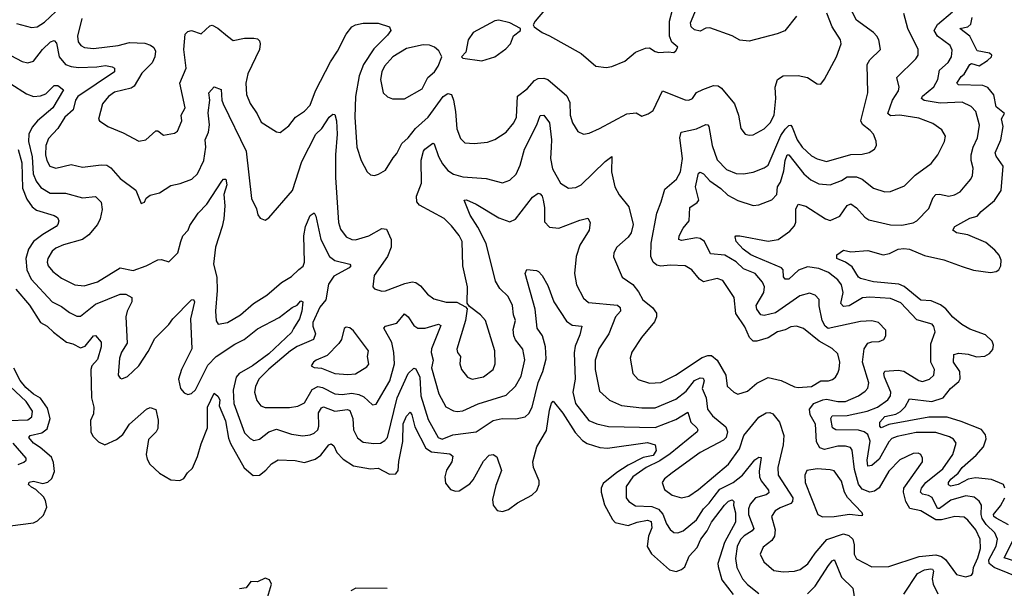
# Model space of a CAD drawing. Extents: x 1954683 to 2060285, y 904798 to 1016299.
# Tile 262 of 472: x 1975872 to 1981099, y 1006274 to 1009292. Entities that reach past the tile are written whole.
import ezdxf

# ---------------------------------------------------------------- set-up
doc = ezdxf.new("R2010")
doc.units = 0

msp = doc.modelspace()

# ---------------------------------------------------------------- linework, layer by layer
at = {"layer": '0CON10XD'}
for points in [[(1978165, 1008198.5), (1978125, 1008236.2), (1977995, 1008307.8), (1977980.8, 1008325), (1977978.9, 1008355), (1978005.2, 1008424.8), (1978003.9, 1008546.1), (1978015.8, 1008594.2), (1978023.6, 1008605), (1978065, 1008636.2), (1978072.9, 1008632.9), (1978096.2, 1008566.2), (1978117.6, 1008527.6), (1978145, 1008491.8), (1978175, 1008472.5), (1978225, 1008457.8), (1978348.9, 1008448.9), (1978435, 1008426.7), (1978475, 1008441.1), (1978508, 1008472), (1978529.3, 1008520.7), (1978552.7, 1008605), (1978618.2, 1008735), (1978635.5, 1008784.5), (1978655, 1008786.4), (1978685.2, 1008745.2), (1978695.6, 1008655), (1978694.1, 1008615), (1978690.8, 1008555), (1978699.9, 1008499.9), (1978743.5, 1008425), (1978785, 1008398.2), (1978825, 1008401.2), (1978853.1, 1008415), (1978979.9, 1008540.1), (1979015.5, 1008565.5), (1979013.2, 1008485), (1979031.8, 1008405), (1979055, 1008362.5), (1979105, 1008298.8), (1979129.5, 1008205), (1979118.6, 1008161.4), (1979101.7, 1008138.3), (1979042, 1008085), (1979026, 1008055), (1979024.4, 1008034.4), (1979071.2, 1007925), (1979126.9, 1007886.9), (1979157.6, 1007847.6), (1979180, 1007805), (1979232.2, 1007765), (1979251.8, 1007735), (1979251.8, 1007715), (1979242, 1007688), (1979172.2, 1007605), (1979122.4, 1007527.6), (1979112.2, 1007495), (1979126.9, 1007415), (1979155, 1007382.9), (1979215, 1007363.6), (1979275, 1007367.3), (1979353.3, 1007405), (1979495, 1007498.3), (1979525, 1007509), (1979545, 1007508.9), (1979574.7, 1007485), (1979620, 1007405), (1979627.6, 1007347.6), (1979663.8, 1007315), (1979685, 1007304.4), (1979735, 1007320), (1979785, 1007363.6), (1979845, 1007393.6), (1979915, 1007377.5), (1979985, 1007343.2), (1980005, 1007339.2), (1980075, 1007345.3), (1980125, 1007374.6), (1980165, 1007375.5), (1980187, 1007383), (1980203.1, 1007395), (1980215, 1007416.2), (1980223.1, 1007436.9), (1980226, 1007474), (1980215, 1007518), (1980185, 1007547.5), (1980116.7, 1007586.7), (1980032.3, 1007652.3), (1979995, 1007665.4), (1979965, 1007662.3), (1979935, 1007646.2), (1979895, 1007635.9), (1979845, 1007603.6), (1979785, 1007585.7), (1979765, 1007586.4), (1979745.8, 1007605), (1979722.1, 1007662.1), (1979673.1, 1007733.1), (1979665, 1007818), (1979605, 1007908.5), (1979575, 1007918.9), (1979501.6, 1007901.6), (1979480.5, 1007915), (1979440, 1007965), (1979405, 1007985.6), (1979325, 1007988.9), (1979275, 1007984.4), (1979255, 1007990), (1979235.5, 1008005.5), (1979221.8, 1008035), (1979223.8, 1008106.2), (1979253.8, 1008265), (1979278.2, 1008325), (1979296.5, 1008393.5), (1979358.9, 1008445), (1979379.7, 1008485), (1979390, 1008555), (1979376.8, 1008665), (1979383.8, 1008696.2), (1979465, 1008712.7), (1979515, 1008736.5), (1979525, 1008734.2), (1979530, 1008725), (1979547.3, 1008625), (1979575, 1008548.9), (1979625, 1008497.1), (1979675, 1008476.7), (1979715, 1008473.9), (1979765, 1008482.9), (1979825, 1008505.5), (1979845, 1008519.5), (1979913.1, 1008676.9), (1979935, 1008711.5), (1979955, 1008730.6), (1979965, 1008732), (1979971.9, 1008721.9), (1979999.8, 1008655), (1980025, 1008616.6), (1980075, 1008569.7), (1980105, 1008553.8), (1980155, 1008540.4), (1980285, 1008576.5), (1980345, 1008578.5), (1980382, 1008588), (1980410, 1008605), (1980420, 1008625), (1980418.3, 1008648.3), (1980404.4, 1008685), (1980387.5, 1008705), (1980345.3, 1008735.3), (1980336.9, 1008755), (1980374.5, 1008905), (1980371.3, 1009055), (1980385, 1009078.9), (1980442.5, 1009135), (1980432.5, 1009185), (1980421.5, 1009205), (1980404.3, 1009225), (1980315, 1009290.5), (1980248.1, 1009418.1)], [(1979995, 1009310.5), (1979933.9, 1009233.9), (1979892.6, 1009217.4), (1979745, 1009178.3), (1979695, 1009184.2), (1979655, 1009207.3), (1979535, 1009249.2), (1979515, 1009246.7), (1979485, 1009231.4), (1979455, 1009238.4), (1979437, 1009255), (1979433.6, 1009275), (1979478.6, 1009385)], [(1975825, 1008951.5), (1975908.2, 1008898.2), (1975945, 1008884.7), (1975982.6, 1008887.4), (1976011.9, 1008898.1), (1976056.1, 1008943.9), (1976075, 1008942.5), (1976105, 1008920), (1976049.2, 1008825), (1975967.2, 1008755), (1975938.2, 1008721.8), (1975920.4, 1008685), (1975918.8, 1008645), (1975938.8, 1008565), (1975944.3, 1008474.3), (1975959.8, 1008435), (1975985, 1008401.3), (1976035, 1008371.2), (1976115, 1008371.8), (1976205, 1008346), (1976275, 1008354.6), (1976304.6, 1008324.6), (1976310.4, 1008285), (1976300, 1008235), (1976285, 1008204.4), (1976238.8, 1008151.2), (1976205.2, 1008124.8), (1976105, 1008096.7), (1976065, 1008079.2), (1976045, 1008063.1), (1976021.2, 1008025), (1976018.5, 1008005), (1976023.8, 1007985), (1976048.8, 1007955), (1976095, 1007920.8), (1976165, 1007884.5), (1976215, 1007880), (1976285, 1007900), (1976405, 1007974.6), (1976475, 1007961.1), (1976544.7, 1007985.3), (1976605, 1008018.1), (1976625, 1008019.2), (1976665, 1008006.2), (1976712.5, 1008055), (1976727.5, 1008115), (1976738, 1008145), (1976766.2, 1008175), (1976775, 1008199.2), (1976820, 1008265), (1976865, 1008314), (1976945, 1008436), (1976955, 1008446), (1976966.5, 1008445), (1976971.8, 1008415), (1976955.6, 1008365), (1976961.1, 1008305), (1976955.3, 1008235), (1976947.8, 1008195), (1976911, 1008085), (1976902.1, 1007995), (1976919.3, 1007925), (1976920.4, 1007855), (1976911.1, 1007745), (1976914.7, 1007694.7), (1976926.4, 1007676.4), (1976975, 1007684.6), (1977044.3, 1007725), (1977113.6, 1007786.4), (1977185, 1007830), (1977262.8, 1007897.2), (1977315, 1007928.9), (1977355, 1007966.9), (1977376.8, 1007983.2), (1977384.2, 1008005.8), (1977380.5, 1008145), (1977389.2, 1008195), (1977415, 1008252.5), (1977435, 1008266.7), (1977445, 1008250), (1977470.8, 1008125), (1977517.8, 1008035), (1977544.4, 1008014.4), (1977625.3, 1007995.3), (1977630, 1007985), (1977621.4, 1007975), (1977539.3, 1007930.7), (1977511, 1007889), (1977496.7, 1007805), (1977465, 1007766.5), (1977429.3, 1007685), (1977428.6, 1007665), (1977443.1, 1007625), (1977431.6, 1007595), (1977345, 1007557.1), (1977310.8, 1007535), (1977195, 1007437.2), (1977142.7, 1007385), (1977123.3, 1007345), (1977119.3, 1007315), (1977130.7, 1007270.7), (1977153, 1007243), (1977175, 1007233.8), (1977305, 1007233), (1977349.1, 1007240.9), (1977385, 1007258.2), (1977425, 1007329.7), (1977455, 1007345.6), (1977480.6, 1007340.6), (1977545, 1007307), (1977585, 1007303.5), (1977635, 1007310.7), (1977673.3, 1007303.3), (1977699.7, 1007289.7), (1977745, 1007248.6), (1977765, 1007251.4), (1977837.4, 1007375), (1977862.5, 1007465), (1977859.3, 1007525), (1977848.3, 1007578.3), (1977805.4, 1007655), (1977813.9, 1007666.1), (1977875, 1007682.2), (1977915, 1007731.1), (1977934.8, 1007714.7), (1977965, 1007668.5), (1977985, 1007654.7), (1978025, 1007654.3), (1978095, 1007675.3), (1978108.6, 1007668.6), (1978058.4, 1007545), (1978057.1, 1007525), (1978066.5, 1007485), (1978059.1, 1007445), (1978096.8, 1007306.8), (1978135, 1007237.5), (1978175, 1007216.1), (1978195, 1007212.2), (1978225, 1007216.8), (1978306.1, 1007253.9), (1978455, 1007299.6), (1978503.8, 1007346.2), (1978535, 1007400.8), (1978553.7, 1007486.3), (1978542.7, 1007542.7), (1978505, 1007592.2), (1978495.9, 1007615), (1978491.9, 1007648.1), (1978503.8, 1007695), (1978493.8, 1007725), (1978488.5, 1007775), (1978465, 1007823.1), (1978421.5, 1007865), (1978398.2, 1007905), (1978349.4, 1008105), (1978305, 1008191.9), (1978263.8, 1008255), (1978232.5, 1008335), (1978245, 1008335.4), (1978295, 1008313.8), (1978415, 1008241.2), (1978475, 1008219.5), (1978505, 1008234.4), (1978595, 1008350.6), (1978625, 1008371.2), (1978635, 1008368.8), (1978645, 1008356), (1978650.8, 1008335), (1978657.6, 1008295), (1978658.9, 1008218.9), (1978685, 1008190.6), (1978733.7, 1008186.3), (1978845, 1008228.5), (1978888.9, 1008238.9), (1978900.5, 1008215), (1978895.4, 1008175), (1978846, 1008095), (1978826.7, 1008035), (1978817.1, 1007945), (1978827.9, 1007885), (1978865.5, 1007815), (1978891.9, 1007791.9), (1979045, 1007776.7), (1979059.6, 1007765), (1979061.1, 1007745), (1979034.4, 1007715), (1978999.6, 1007625), (1978946.2, 1007545), (1978926.8, 1007485), (1978926.6, 1007435), (1978950.2, 1007320.2), (1979003, 1007273), (1979066.2, 1007245), (1979175, 1007231.2), (1979245, 1007232.8), (1979355, 1007278.5), (1979409.6, 1007320.4), (1979455, 1007376.2), (1979485, 1007391.8), (1979500.3, 1007390.3), (1979505.3, 1007375), (1979494.7, 1007335), (1979516.7, 1007285), (1979524, 1007224), (1979550.3, 1007190.3), (1979620.8, 1007130.8), (1979630, 1007105), (1979621.8, 1007075), (1979609.1, 1007060.9), (1979484.5, 1006995), (1979335, 1006887.1), (1979295.6, 1006855), (1979283.1, 1006835), (1979295, 1006799.2), (1979335, 1006768.2), (1979385, 1006753.8), (1979425, 1006763.8), (1979475, 1006797.7), (1979635, 1006932.7), (1979692.9, 1007015), (1979715.5, 1007085), (1979795, 1007182.1), (1979835, 1007205.6), (1979855, 1007207.1), (1979869.8, 1007199.8), (1979905, 1007155.8), (1979927.7, 1007085), (1979925.4, 1007035), (1979895.9, 1006915), (1979897.6, 1006875), (1979976.3, 1006753.7), (1979974.7, 1006735), (1979965.5, 1006724.5), (1979909.5, 1006700.5), (1979882.1, 1006685), (1979863.8, 1006655), (1979883.1, 1006585), (1979879.5, 1006550.5), (1979865, 1006527.9), (1979818.5, 1006491.5), (1979803.6, 1006455), (1979822.2, 1006415), (1979875, 1006368.2), (1979925, 1006360.5), (1979985, 1006364.6), (1980015, 1006372.9), (1980056.7, 1006403.3), (1980095, 1006460), (1980156.3, 1006533.7), (1980245, 1006562.9), (1980273.5, 1006555), (1980294.7, 1006535), (1980301.9, 1006505), (1980301.1, 1006455), (1980315, 1006430.6), (1980395, 1006388.2), (1980485, 1006389.2), (1980647.3, 1006442.7), (1980735, 1006452.3), (1980765, 1006443), (1980787.3, 1006427.3), (1980845, 1006346.7), (1980894.4, 1006335.6), (1980925, 1006344.2), (1980932.5, 1006355), (1980934.4, 1006385), (1980958, 1006435), (1980971.8, 1006485), (1980971.2, 1006535), (1980946.8, 1006585), (1980905, 1006636.5), (1980885, 1006651.8), (1980835.3, 1006655.3), (1980765, 1006638), (1980735, 1006636.9), (1980655, 1006684.3), (1980598, 1006698), (1980576.8, 1006735), (1980563.5, 1006785), (1980565.8, 1006805), (1980664.4, 1006945), (1980664.4, 1006965), (1980655, 1006984.2), (1980641.1, 1006991.1), (1980615, 1006990), (1980545, 1006956.2), (1980485.4, 1006895), (1980435, 1006806.7), (1980410.3, 1006789.7), (1980385.3, 1006784.7), (1980345, 1006800.2), (1980325, 1006826.2), (1980304.5, 1006905), (1980291.9, 1007008.1), (1980281.7, 1007021.7), (1980255, 1007029.3), (1980215, 1007028.1), (1980145, 1007010.4), (1980120, 1007020), (1980101.7, 1007051.7), (1980096, 1007145), (1980068.2, 1007195), (1980065.3, 1007225), (1980088.5, 1007255), (1980135, 1007275.2), (1980155, 1007278.4), (1980215, 1007265.2), (1980255, 1007265.7), (1980324.4, 1007295), (1980360.4, 1007319.6), (1980373.6, 1007336.4), (1980380, 1007365), (1980346.8, 1007475), (1980355.2, 1007544.8), (1980375, 1007575.3), (1980395, 1007582.2), (1980435, 1007583.3), (1980458.8, 1007595), (1980469.2, 1007615), (1980470.8, 1007645), (1980430.8, 1007685), (1980395, 1007694.5), (1980335, 1007690.4), (1980163, 1007653), (1980148.6, 1007665), (1980132.5, 1007695), (1980116.3, 1007773.7), (1980116.4, 1007806.4), (1980095, 1007830.6), (1980065, 1007841.1), (1980012.9, 1007827.1), (1979885, 1007736.7), (1979825, 1007722.7), (1979806.1, 1007726.1), (1979784.6, 1007755), (1979780.8, 1007775), (1979822.6, 1007845), (1979825.3, 1007875), (1979815, 1007899.4), (1979776.9, 1007945), (1979715, 1007970), (1979675, 1008006.9), (1979615, 1008042.9), (1979539.1, 1008049.1), (1979506.9, 1008115), (1979485, 1008131.2), (1979465, 1008134), (1979385, 1008120.9), (1979370.9, 1008125), (1979373.8, 1008145), (1979394.8, 1008185.2), (1979426.1, 1008225), (1979428.9, 1008295), (1979468.1, 1008321.9), (1979477.1, 1008335), (1979459.4, 1008405), (1979475, 1008477.3), (1979485, 1008482.9), (1979502.7, 1008475), (1979535, 1008436.5), (1979595, 1008396.3), (1979631.4, 1008361.4), (1979685, 1008332.3), (1979765, 1008306.2), (1979795, 1008309.1), (1979865, 1008335.4), (1979892, 1008365), (1979894.8, 1008405), (1979910.1, 1008429.9), (1979929.4, 1008490.6), (1979935.6, 1008545), (1979945.5, 1008574.5), (1979955, 1008574.6), (1980033.9, 1008473.9), (1980071.5, 1008441.5), (1980115, 1008421.1), (1980175, 1008415.9), (1980235, 1008438.7), (1980265, 1008458.8), (1980315, 1008458.9), (1980344.7, 1008445), (1980405, 1008397.7), (1980465, 1008378.2), (1980495, 1008380), (1980569.4, 1008410.6), (1980625, 1008467.9), (1980710.3, 1008529.7), (1980746.5, 1008575), (1980782.2, 1008645), (1980786.4, 1008675), (1980767.9, 1008707.9), (1980718.8, 1008741.2), (1980645, 1008770.4), (1980544.3, 1008785.8), (1980495, 1008781.3), (1980481.4, 1008795), (1980506.1, 1008865), (1980537.8, 1008915), (1980540, 1008935), (1980528.5, 1008985), (1980629.6, 1009085), (1980640.8, 1009105), (1980640.8, 1009135), (1980586.8, 1009245), (1980565.4, 1009325.4)], [(1975855, 1009271.5), (1975935, 1009251.2), (1975965, 1009254.6), (1976005, 1009279.6), (1976065, 1009336.1)], [(1976201.6, 1009298.4), (1976179.4, 1009205), (1976183.1, 1009175), (1976196.9, 1009155), (1976216.7, 1009145), (1976265, 1009140), (1976395, 1009156.2), (1976455, 1009171), (1976537, 1009167), (1976567.6, 1009157.6), (1976585, 1009144), (1976593.5, 1009125), (1976589.6, 1009095), (1976576, 1009064), (1976521, 1009009), (1976480.4, 1008939.6), (1976465, 1008929.7), (1976375, 1008908.2), (1976343.5, 1008885), (1976312.9, 1008845), (1976291.2, 1008765), (1976296.7, 1008755), (1976340, 1008725), (1976421.7, 1008691.7), (1976505, 1008647.1), (1976541.2, 1008655), (1976595, 1008702), (1976605, 1008702), (1976635, 1008679.2), (1976695, 1008689.5), (1976709.6, 1008700.4), (1976732.9, 1008755), (1976730, 1008785), (1976750.8, 1008825), (1976722.5, 1008955), (1976756.5, 1009035), (1976744.4, 1009135), (1976751.4, 1009215), (1976765, 1009229.2), (1976785, 1009235.7), (1976835, 1009217.1), (1976880.9, 1009259.1), (1976895, 1009264.2), (1976925, 1009247.1), (1976975, 1009204.2), (1977005, 1009182.5), (1977065, 1009194.3), (1977115, 1009194.2), (1977135, 1009190), (1977145, 1009180), (1977149.4, 1009165), (1977145.4, 1009135), (1977083.4, 1009005), (1977072.8, 1008955), (1977076.1, 1008896.1), (1977096.7, 1008846.7), (1977133.5, 1008793.5), (1977155, 1008748), (1977235, 1008698), (1977255, 1008694), (1977301.2, 1008728.8), (1977335.6, 1008774.4), (1977385, 1008806), (1977415, 1008838.1), (1977443.2, 1008915), (1977521.5, 1009068.5), (1977558.9, 1009125), (1977605, 1009215.8), (1977635, 1009254.4), (1977655, 1009265.5), (1977695, 1009273.6), (1977774.6, 1009274.6), (1977835, 1009253.8), (1977841.9, 1009235), (1977825, 1009210.6), (1977752.7, 1009137.3), (1977697.7, 1009055), (1977675.2, 1008994.8), (1977655.3, 1008885.3), (1977651.2, 1008775), (1977662.5, 1008615), (1977685.6, 1008545), (1977716.2, 1008485), (1977735, 1008468.8), (1977755, 1008466), (1977777.9, 1008472.1), (1977815, 1008493.8), (1977855, 1008560), (1977875, 1008582), (1977900.4, 1008635), (1977934.3, 1008665.7), (1977973.8, 1008715), (1978040.4, 1008775), (1978119.8, 1008885), (1978145, 1008900.9), (1978164.3, 1008895), (1978174.7, 1008864.7), (1978186.4, 1008805), (1978193, 1008713), (1978212, 1008662), (1978235, 1008638.6), (1978285, 1008634.4), (1978355, 1008643.1), (1978395, 1008655.6), (1978455.3, 1008694.7), (1978495, 1008745.6), (1978509.2, 1008775), (1978514.1, 1008885.9), (1978565.3, 1008924.7), (1978605, 1008968.9), (1978625, 1008979.5), (1978655, 1008981.5), (1978675, 1008975.5), (1978777.4, 1008887.4), (1978793.2, 1008853.2), (1978794.6, 1008785), (1978806.4, 1008745), (1978835, 1008699.2), (1978865, 1008684.3), (1978895, 1008690.6), (1978950, 1008715), (1979095, 1008792.9), (1979145, 1008797.5), (1979175, 1008780), (1979208.1, 1008791.9), (1979235, 1008811.2), (1979285, 1008914.4), (1979405, 1008867.1), (1979425, 1008864.5), (1979444.4, 1008875), (1979465, 1008905.6), (1979498.5, 1008921.5), (1979555, 1008943.6), (1979580.6, 1008940.6), (1979598.3, 1008928.3), (1979667.1, 1008845), (1979687.5, 1008785), (1979700.8, 1008715), (1979723.8, 1008685), (1979745, 1008678.6), (1979765, 1008681.4), (1979825, 1008713.1), (1979855.3, 1008745), (1979877.7, 1008785), (1979886.7, 1008875), (1979882.1, 1008935), (1979895.6, 1008974.4), (1979925, 1008994), (1980005, 1008997.1), (1980055, 1008985.8), (1980105, 1008952.5), (1980125, 1008950), (1980145, 1008976.7), (1980208.1, 1009095), (1980232.2, 1009165), (1980228.9, 1009185), (1980185.4, 1009255), (1980157.2, 1009327.2)], [(1978657.6, 1009342.4), (1978608.8, 1009285), (1978597.5, 1009265), (1978602.5, 1009255), (1978645, 1009224.2), (1978685, 1009207.5), (1978853.1, 1009113.1), (1978930, 1009045), (1978985, 1009039.2)], [(1978985, 1009039.2), (1979015, 1009044.2), (1979085, 1009072), (1979140.3, 1009119.7), (1979195, 1009141.2), (1979215, 1009143.3), (1979245, 1009123.8), (1979265, 1009118.8), (1979315, 1009122.5), (1979345, 1009117.5), (1979355, 1009126.7), (1979365, 1009147.5), (1979333.9, 1009173.9), (1979322, 1009205), (1979322.5, 1009285), (1979337.5, 1009345)], [(1981193.3, 1006325), (1981045, 1006384.8), (1981017.8, 1006405), (1981017, 1006425), (1981055, 1006498.2), (1981061.9, 1006535), (1981048.6, 1006568.6), (1981003.3, 1006613.3), (1980981.6, 1006645), (1980976.1, 1006665), (1980977.1, 1006715), (1980965, 1006736.4), (1980938.4, 1006758.4), (1980895, 1006765.2), (1980815, 1006741.3), (1980755, 1006698.2), (1980745, 1006698.4), (1980715.4, 1006755.4), (1980697.1, 1006767.1), (1980664.4, 1006774.4), (1980654, 1006784), (1980658.8, 1006805), (1980681.8, 1006835), (1980772.6, 1006907.4), (1980825.9, 1006984.1), (1980843.8, 1007045), (1980829.5, 1007065), (1980808.6, 1007078.6), (1980735, 1007100.3), (1980631.7, 1007101.7), (1980529.6, 1007080.4), (1980501.1, 1007068.9), (1980485, 1007050.8), (1980435, 1006959.3), (1980395, 1006926.6), (1980375, 1006922.2), (1980370.6, 1006955), (1980386.9, 1007055), (1980375, 1007091.1), (1980355.3, 1007105), (1980325, 1007114), (1980205, 1007115.8), (1980186.3, 1007126.3), (1980178.7, 1007175), (1980185, 1007188.9), (1980265, 1007190.5), (1980371.4, 1007215), (1980425, 1007235.7), (1980481.3, 1007275), (1980494.7, 1007295), (1980495.7, 1007315), (1980462.7, 1007395), (1980460, 1007415), (1980465, 1007426.5), (1980535, 1007432.3), (1980565, 1007426.1), (1980584.5, 1007414.5), (1980645, 1007376.9), (1980665, 1007371.5), (1980702.5, 1007385), (1980723.9, 1007406.1), (1980727.8, 1007435), (1980709.1, 1007475), (1980708.2, 1007571.8), (1980731.5, 1007635), (1980724.6, 1007664.6), (1980715.3, 1007675.3), (1980635, 1007700), (1980548.7, 1007788.7), (1980495, 1007812.9), (1980385, 1007819.2), (1980345.3, 1007815.3), (1980275, 1007773.3), (1980245, 1007770), (1980230.9, 1007785), (1980244.3, 1007845), (1980235.3, 1007885), (1980215, 1007910.7), (1980165, 1007951.1), (1980115, 1007971.1), (1980055, 1007981.1), (1980006.8, 1007963.2), (1979955, 1007915.5), (1979935, 1007914.5), (1979927.3, 1007927.3), (1979924.8, 1007964.7), (1979916, 1007976), (1979782.4, 1008032.4), (1979753.6, 1008045), (1979711.8, 1008075), (1979675.6, 1008115), (1979669.5, 1008140.5), (1979674.5, 1008145.5), (1979695, 1008145.5), (1979845, 1008116.1), (1979899.2, 1008125), (1979960.9, 1008169.1), (1979985, 1008198.6), (1979992.1, 1008217.9), (1979992.5, 1008287.5), (1980005, 1008312.5), (1980045, 1008302.7), (1980150, 1008235), (1980175, 1008226.9), (1980225, 1008249.4), (1980265, 1008305.5), (1980285, 1008315.5), (1980315, 1008294.4), (1980358.1, 1008245), (1980379.8, 1008229.8), (1980495, 1008203.8), (1980555, 1008201.3), (1980615, 1008213.8), (1980635.3, 1008224.7), (1980699, 1008291), (1980721.6, 1008348.4), (1980735, 1008363.8), (1980755, 1008366.8), (1980805, 1008355.6), (1980835, 1008362.2), (1980865, 1008379.2), (1980890.3, 1008409.7), (1980921.5, 1008445), (1980930, 1008465), (1980933.8, 1008505), (1980923.2, 1008545), (1980923.3, 1008575), (1980933.8, 1008615), (1980957.1, 1008665), (1980967, 1008733), (1980947.9, 1008805), (1980922, 1008832), (1980874.8, 1008854.7), (1980758.6, 1008848.6), (1980673.2, 1008863.2), (1980660, 1008875), (1980664.3, 1008885.7), (1980725, 1008935.5), (1980745.3, 1008975), (1980755.6, 1009025), (1980800, 1009065), (1980818.8, 1009095), (1980821.4, 1009131.4), (1980812.2, 1009155), (1980744.5, 1009204.5), (1980725.9, 1009235), (1980743.9, 1009266.1), (1980824.5, 1009335)], [(1981102.3, 1006805), (1981094.1, 1006824.1), (1981030.8, 1006850.8), (1980945, 1006859.6), (1980907.2, 1006852.8), (1980854.7, 1006824.7), (1980815, 1006816.4), (1980802.7, 1006822.7), (1980803.1, 1006835), (1980815, 1006852.5), (1980854.4, 1006885.6), (1980875, 1006915.4), (1980949.3, 1006980.7), (1980987.5, 1007025), (1981002.1, 1007067.9), (1980999.4, 1007089.4), (1980977.7, 1007117.8), (1980870, 1007160), (1980795, 1007182.4), (1980698.1, 1007181.9), (1980485, 1007142.6), (1980445, 1007125.8), (1980438.1, 1007135), (1980437.9, 1007155), (1980465, 1007185.2), (1980522.2, 1007197.8), (1980547.4, 1007212.6), (1980572.3, 1007237.7), (1980595, 1007280), (1980714.1, 1007265.9), (1980774.1, 1007285.9), (1980813.3, 1007335), (1980858.2, 1007371.8), (1980864, 1007386), (1980862.9, 1007425), (1980829.8, 1007475), (1980831.1, 1007515), (1980857.2, 1007522.8), (1980906.8, 1007516.7), (1980951.9, 1007501.9), (1980994.6, 1007505.4), (1981019.6, 1007520.4), (1981037.7, 1007542.3), (1981041.2, 1007565), (1981033.8, 1007585), (1980998.7, 1007618.7), (1980915, 1007650), (1980873.8, 1007675), (1980825, 1007713.6), (1980788, 1007758), (1980759.3, 1007779.3), (1980710.1, 1007800.1), (1980655, 1007803.8), (1980566.7, 1007876.7), (1980538.9, 1007888.9), (1980405, 1007901.6), (1980335, 1007918.8), (1980325, 1007925.7), (1980291.1, 1007981.1), (1980255, 1008006), (1980210, 1008025), (1980210, 1008045), (1980245, 1008068.8), (1980285, 1008060.8), (1980375, 1008066.7), (1980455, 1008043.8), (1980488.7, 1008051.3), (1980536.2, 1008075), (1980565, 1008078.2), (1980595, 1008074.6), (1980675, 1008040.8), (1980777.3, 1008017.3), (1980875, 1007982.5), (1980935, 1007962.2), (1981025, 1007950.5), (1981056.2, 1007955), (1981070, 1007965), (1981080.8, 1007985), (1981082.5, 1008015), (1981071.7, 1008041.7), (1981049.1, 1008069.1), (1981000.3, 1008110.3), (1980905, 1008150.4), (1980845, 1008160.4), (1980825.6, 1008175), (1980835.8, 1008195), (1980915, 1008238.5), (1980955, 1008249.4), (1980975.6, 1008275), (1981046.5, 1008333.5), (1981081.8, 1008385), (1981092.1, 1008515), (1981055, 1008567.1), (1981049.6, 1008585), (1981080, 1008655), (1981093.1, 1008725), (1981084.4, 1008765.6), (1981100, 1008795), (1981055, 1008830), (1981043.3, 1008893.3), (1981011.9, 1008931.9), (1980985, 1008943.2), (1980855, 1008946), (1980847.5, 1008955), (1980869.9, 1008990.1), (1980886, 1009004), (1980915, 1009053.8), (1980925, 1009060), (1980965, 1009047.5), (1981010, 1009075), (1981030, 1009095), (1981032.5, 1009105), (1981020, 1009115), (1980955, 1009128), (1980915.9, 1009205.9), (1980863.1, 1009245), (1980905, 1009255.4), (1980920.4, 1009269.6), (1980928.9, 1009305)], [(1978325, 1009074.2), (1978394.5, 1009095.5), (1978452.4, 1009137.6), (1978477.5, 1009165), (1978493.9, 1009206.1), (1978530, 1009235), (1978530, 1009245), (1978475, 1009276), (1978415, 1009290.8), (1978395, 1009287.1), (1978278.8, 1009225), (1978253.3, 1009185), (1978240.7, 1009119.3), (1978217.5, 1009095), (1978225, 1009087.5), (1978325, 1009074.2)], [(1975825, 1009102.2), (1975885, 1009070.9), (1975915, 1009062.7), (1975945, 1009072.5), (1975993.8, 1009135), (1976036.9, 1009175), (1976055, 1009182.7), (1976068.4, 1009168.4), (1976082.1, 1009095), (1976115, 1009055.3), (1976145, 1009043.3), (1976185, 1009038), (1976282.8, 1009042.8), (1976328.6, 1009048.6), (1976362.5, 1009042.5), (1976375.8, 1009035), (1976375.6, 1009015), (1976181.2, 1008885), (1976168.6, 1008865), (1976156.1, 1008813.9), (1976112.7, 1008775), (1976075, 1008715.5), (1976025, 1008661.4), (1976010.9, 1008625), (1976009.7, 1008575), (1976016.8, 1008545), (1976033.3, 1008515), (1976065, 1008503.6), (1976145, 1008524.1), (1976205, 1008509.2), (1976305, 1008522), (1976335, 1008519.4), (1976355.6, 1008505.6), (1976405, 1008448.9), (1976488.1, 1008388.1), (1976516.4, 1008316.4), (1976535, 1008323.8), (1976544.2, 1008345.8), (1976565, 1008361.2), (1976615, 1008372.5), (1976675, 1008411.9), (1976725, 1008422.2), (1976785.6, 1008445), (1976816.4, 1008473.6), (1976849.3, 1008545), (1976861.1, 1008615), (1976856.5, 1008655), (1976875.2, 1008695), (1976880.7, 1008735), (1976872.1, 1008797.9), (1976881.2, 1008865), (1976875.6, 1008904.4), (1976904.2, 1008935.8), (1976942.3, 1008922.3), (1976945.4, 1008865.4), (1976952.1, 1008845), (1977074.7, 1008595), (1977102.5, 1008342.5), (1977128.8, 1008288.8), (1977136.1, 1008256.1), (1977148.3, 1008238.3), (1977175, 1008228.8), (1977195, 1008241.2), (1977321.4, 1008385), (1977370.2, 1008540.2), (1977445, 1008684.4), (1977475.9, 1008714.1), (1977515, 1008775.7), (1977535, 1008790.8), (1977545, 1008790), (1977554.7, 1008754.7), (1977557.1, 1008685), (1977548.4, 1008575), (1977549.4, 1008455), (1977565.4, 1008215), (1977575, 1008180), (1977605, 1008138.9), (1977635, 1008125.6), (1977655, 1008124.5), (1977725, 1008145.5), (1977795, 1008184), (1977820.2, 1008180.2), (1977844.4, 1008125), (1977844.5, 1008085), (1977824.1, 1008035.9), (1977754.2, 1007935), (1977746.7, 1007875), (1977755, 1007863.3), (1977795, 1007852), (1977815, 1007852.5), (1977917.3, 1007892.7), (1977955, 1007901.1), (1977975, 1007897.8), (1977999.8, 1007879.8), (1978037.5, 1007835), (1978071.1, 1007811.1), (1978136.5, 1007793.5), (1978192.7, 1007792.7), (1978238.3, 1007768.3), (1978247.5, 1007757.5), (1978239.2, 1007695), (1978192.9, 1007542.9), (1978196.1, 1007526.1), (1978211.5, 1007505), (1978208.5, 1007465), (1978218.1, 1007435), (1978249.2, 1007395), (1978275, 1007383.5), (1978335, 1007396.5), (1978385.6, 1007435), (1978396.5, 1007465), (1978395.3, 1007535), (1978345.4, 1007695.4), (1978318, 1007725), (1978260, 1007770), (1978248.3, 1007788.3), (1978250, 1007875), (1978225.5, 1007985), (1978220.8, 1008115), (1978205, 1008146.9), (1978165, 1008198.5)], [(1977852.1, 1008872.1), (1977915, 1008873.1), (1978008.6, 1008925), (1978039.5, 1008985), (1978074.5, 1009015.5), (1978094.2, 1009045), (1978114, 1009095), (1978097.1, 1009127.1), (1978075, 1009146.9), (1978047.5, 1009157.5), (1978015, 1009159.2), (1977925, 1009139.6), (1977852.5, 1009095), (1977809.6, 1009045), (1977794.6, 1009015), (1977787.1, 1008975), (1977802.5, 1008905), (1977825, 1008882.5), (1977852.1, 1008872.1)], [(1975865, 1008602.5), (1975883.1, 1008533.1), (1975887.8, 1008397.8), (1975910.3, 1008340.3), (1975939.4, 1008299.4), (1975961.2, 1008281.2), (1976055, 1008253.5), (1976072.4, 1008242.4), (1976080, 1008225), (1976075.7, 1008205), (1976066.9, 1008195), (1975995, 1008152.5), (1975945.7, 1008114.3), (1975919.3, 1008075), (1975904.8, 1008025), (1975909.7, 1007965), (1975933.3, 1007915), (1976044.6, 1007795), (1976095, 1007770.5), (1976137.6, 1007737.6), (1976175, 1007718.9), (1976195, 1007718.5), (1976275, 1007781.8), (1976405, 1007834.7), (1976435.3, 1007835.3), (1976467.6, 1007817.6), (1976467.1, 1007795), (1976443.6, 1007745), (1976436.5, 1007715), (1976442.9, 1007575), (1976412.4, 1007527.6), (1976401.8, 1007495), (1976394.4, 1007405), (1976405, 1007388.8), (1976415, 1007386.2), (1976445, 1007398.8), (1976504.2, 1007455), (1976555, 1007531.4), (1976590, 1007600), (1976664.7, 1007675), (1976685.8, 1007704.2)], [(1976685.8, 1007704.2), (1976785, 1007805.8), (1976795, 1007806.2), (1976800.9, 1007795), (1976779.5, 1007705), (1976787.1, 1007545), (1976730.7, 1007435), (1976714.7, 1007385), (1976725.7, 1007335), (1976745, 1007311.2), (1976765, 1007302.5), (1976785, 1007308.6), (1976805, 1007327.5), (1976871.3, 1007458.7), (1976915, 1007504.8), (1977015, 1007570.6), (1977064, 1007595), (1977135, 1007651.1), (1977248.9, 1007711.1), (1977318, 1007765), (1977345, 1007777.1), (1977365, 1007800.6), (1977376, 1007795), (1977370, 1007745), (1977357, 1007705), (1977325, 1007654), (1977315, 1007631.3), (1977195, 1007518.9), (1977108.9, 1007455), (1977037.1, 1007415), (1977020.9, 1007395), (1977005.3, 1007325), (1977009.8, 1007255), (1977065, 1007098.5), (1977095, 1007068.5), (1977115, 1007059.1), (1977145, 1007066.4), (1977195, 1007104.6), (1977235, 1007118.8), (1977315, 1007091.8), (1977375, 1007083.1), (1977415, 1007088.5), (1977435, 1007096.7), (1977455, 1007115.6), (1977460.7, 1007135), (1977459, 1007205), (1977475, 1007232.3), (1977485, 1007237.2), (1977545, 1007214.8), (1977612.6, 1007222.6), (1977625, 1007218.5), (1977641.6, 1007175), (1977643.9, 1007115), (1977665, 1007071.9), (1977695, 1007048.9), (1977752, 1007042), (1977788, 1007045), (1977811.5, 1007058.5), (1977825, 1007074.4), (1977875.6, 1007285), (1977935.2, 1007414.8), (1977965, 1007443.1), (1977975, 1007439.4), (1977997, 1007395), (1978002.2, 1007295), (1978040.8, 1007170.8), (1978094.3, 1007075), (1978115, 1007065.3), (1978171.8, 1007088.2), (1978294.7, 1007105.3), (1978384.8, 1007165.3), (1978434.1, 1007175.9), (1978506.3, 1007173.7), (1978555.9, 1007184.1), (1978575, 1007201.9), (1978592, 1007235), (1978625, 1007367.1), (1978650, 1007425), (1978667.5, 1007492.5), (1978663.9, 1007555), (1978648.1, 1007615), (1978619.2, 1007655), (1978608.1, 1007755), (1978555.6, 1007945), (1978565, 1007966.2), (1978615, 1007961.9), (1978625.5, 1007955.5), (1978645, 1007934), (1978675, 1007882), (1978707.9, 1007795), (1978775, 1007691.9), (1978805, 1007670), (1978855.5, 1007665.5), (1978845, 1007620), (1978820.6, 1007559.4), (1978815.3, 1007524.7), (1978821.8, 1007385), (1978808.9, 1007315), (1978822.4, 1007255), (1978894.1, 1007164.1), (1978936.8, 1007146.8), (1978997.4, 1007132.6), (1979245, 1007126.9), (1979355, 1007170.7), (1979418.2, 1007208.2), (1979434.7, 1007155), (1979466.2, 1007125), (1979472.3, 1007115), (1979469.2, 1007105), (1979325, 1006987.6), (1979269.7, 1006950.3), (1979198.2, 1006915), (1979126.7, 1006865), (1979090.8, 1006815), (1979091.1, 1006755), (1979105, 1006734.4), (1979141.9, 1006711.9), (1979227.8, 1006707.8), (1979263.2, 1006693.2), (1979287.1, 1006667.1), (1979305.9, 1006615.9), (1979325, 1006585.7), (1979345, 1006569.4), (1979365, 1006567.8), (1979395, 1006578.8), (1979465, 1006638.2), (1979502.1, 1006695), (1979532.9, 1006725), (1979558.4, 1006761.6), (1979589.5, 1006800.5), (1979660, 1006835), (1979708.4, 1006875), (1979775, 1006955.5), (1979795, 1006969.4), (1979807.8, 1006967.8), (1979797.8, 1006895), (1979799.8, 1006865), (1979807.4, 1006845), (1979846.9, 1006795), (1979848.7, 1006781.3), (1979835, 1006769.4), (1979778.8, 1006755), (1979749.5, 1006720.5), (1979741, 1006695), (1979740.5, 1006665), (1979768.5, 1006591.5), (1979760.6, 1006579.4), (1979717.1, 1006552.9), (1979697.9, 1006532.1), (1979681.4, 1006495), (1979671.3, 1006431.3), (1979679.2, 1006385), (1979710, 1006325), (1979735, 1006294.6), (1979795.7, 1006245.7)], [(1975852.3, 1007862.3), (1975925, 1007776.9), (1975982.5, 1007685), (1976018.6, 1007665), (1976052.8, 1007632.8), (1976120.2, 1007580.2), (1976155, 1007572.5), (1976195, 1007550), (1976220.5, 1007559.5), (1976265, 1007614), (1976275, 1007615.8), (1976305, 1007581.2), (1976305.7, 1007555), (1976285, 1007488), (1976254.6, 1007455.4), (1976250.4, 1007435), (1976253.3, 1007285), (1976266.1, 1007235), (1976265, 1007200), (1976248.4, 1007165), (1976250.9, 1007105), (1976260.7, 1007080.7), (1976291.2, 1007051.2), (1976325, 1007035.6), (1976386.4, 1007063.6), (1976420.3, 1007089.7), (1976456, 1007145), (1976545, 1007224), (1976565, 1007233.3), (1976595, 1007222.5), (1976607.1, 1007167.1), (1976605, 1007122.5), (1976596.7, 1007105), (1976555.9, 1007064.1), (1976544.3, 1006985), (1976549.1, 1006959.1), (1976562.8, 1006932.8), (1976615.3, 1006885.3)], [(1977615, 1007408.8), (1977655, 1007412.9), (1977715, 1007449.2), (1977725, 1007463.8), (1977718.2, 1007505), (1977723.1, 1007535), (1977645, 1007641.2), (1977625, 1007656.7), (1977605, 1007660), (1977595, 1007652.5), (1977580, 1007595), (1977566.4, 1007573.6), (1977505, 1007509.4), (1977446.2, 1007485), (1977432, 1007475), (1977420, 1007455), (1977435.9, 1007445.9), (1977475, 1007441.9), (1977545, 1007414.7), (1977615, 1007408.8)], [(1975822, 1006605), (1975945, 1006621.8), (1975967.6, 1006632.4), (1975998.6, 1006661.4), (1976016.9, 1006705), (1976009.6, 1006739.6), (1975999.1, 1006759.1), (1975958, 1006798), (1975935, 1006811.5), (1975918.6, 1006825), (1975922.6, 1006837.4), (1975945, 1006843.3), (1975995, 1006829.5), (1976022.4, 1006837.6), (1976043.2, 1006856.8), (1976056.7, 1006893.3), (1976051.8, 1006941.8), (1976040.8, 1006970.8), (1975981.9, 1007021.9), (1975945.7, 1007045), (1975921.9, 1007075), (1975928.8, 1007085), (1975990.9, 1007099.1), (1976019.1, 1007120.9), (1976034.7, 1007175), (1976020.9, 1007230.9), (1975983.4, 1007283.4), (1975945, 1007304.1), (1975905, 1007340), (1975875, 1007377.1), (1975841.9, 1007441.9)], [(1975815, 1007164.1), (1975915, 1007167.8), (1975937.5, 1007185), (1975941.1, 1007215), (1975906, 1007265), (1975821.6, 1007345)], [(1976615.3, 1006885.3), (1976675, 1006850.6), (1976723.2, 1006846.8), (1976743.5, 1006856.5), (1976762.9, 1006887.1), (1976789.1, 1006910.9), (1976816.9, 1006973.1), (1976835, 1007041.2), (1976869.1, 1007125), (1976869.6, 1007235), (1976905, 1007310), (1976925, 1007294.4), (1976934.6, 1007275), (1976931.7, 1007241.7), (1976965, 1007162.5), (1976981.2, 1007071.2), (1976991.9, 1007041.9), (1977064, 1006914), (1977112, 1006872), (1977145.5, 1006874.5), (1977179.8, 1006900.2), (1977209.2, 1006935), (1977244.7, 1006955.3), (1977335, 1006953.1), (1977385, 1006941.8), (1977441.3, 1006958.7), (1977470.1, 1006979.9), (1977512.7, 1007035), (1977525, 1007041.4), (1977539.4, 1007029.4), (1977555.4, 1006995), (1977589.4, 1006959.4), (1977643.9, 1006923.9), (1977735, 1006908.2), (1977775, 1006911.2), (1977835, 1006880), (1977868.8, 1006881.2), (1977881.5, 1006898.5), (1977885, 1006947.5), (1977906.6, 1007053.4), (1977907.5, 1007147.5), (1977925, 1007188.6), (1977945, 1007209.2), (1977954.4, 1007194.4), (1977970.5, 1007130.5), (1978027.7, 1007017.8), (1978057.5, 1006997.5), (1978155, 1006988.2), (1978172.1, 1006975), (1978167.1, 1006945), (1978138.3, 1006901.7), (1978128.8, 1006865), (1978132.5, 1006832.5), (1978158.4, 1006798.4), (1978185, 1006789.6), (1978205, 1006790.5), (1978261.1, 1006828.9), (1978280.4, 1006849.6), (1978335, 1006948.6), (1978365, 1006980.6), (1978385, 1006984.2), (1978405, 1006972), (1978430.1, 1006899.9), (1978400.2, 1006819.8), (1978382.5, 1006745), (1978385.7, 1006715), (1978406.8, 1006686.8), (1978435, 1006681.4), (1978467.3, 1006692.7), (1978515, 1006727.8), (1978591.5, 1006768.5), (1978617.7, 1006792.3), (1978629.4, 1006825), (1978629.5, 1006845), (1978599.5, 1006915), (1978595.7, 1006945.7), (1978618.2, 1007025), (1978668.7, 1007111.3), (1978685, 1007220), (1978695, 1007256.7), (1978705, 1007266.7), (1978755, 1007204.4), (1978820.4, 1007100.4), (1978859.3, 1007059.2), (1978885, 1007041.8), (1978951.1, 1007021.1), (1978991.9, 1007018.1), (1979205, 1007048.4), (1979246.1, 1007036.1), (1979250.6, 1007005), (1979235, 1006978.6), (1979181.5, 1006968.5), (1979101.9, 1006928.1), (1979041.9, 1006888.1), (1978970.4, 1006829.6), (1978958.5, 1006805), (1978958.2, 1006785), (1978977, 1006717), (1979018.6, 1006638.6), (1979033.9, 1006623.9), (1979103, 1006607), (1979150.8, 1006625), (1979205, 1006635.7), (1979225, 1006628.2), (1979227, 1006595), (1979210, 1006550), (1979202.5, 1006495), (1979226.4, 1006456.4), (1979321.3, 1006371.3), (1979356.4, 1006363.6), (1979386.2, 1006373.8), (1979402.7, 1006387.3), (1979425.7, 1006445), (1979468.8, 1006491.2), (1979488.2, 1006535), (1979521.4, 1006578.6), (1979545, 1006624.2), (1979613.9, 1006715), (1979635, 1006735.6), (1979654, 1006744), (1979662.5, 1006735), (1979662.1, 1006715), (1979672.7, 1006675), (1979671.8, 1006625), (1979612.8, 1006517.2), (1979578.7, 1006405), (1979579.1, 1006389.1), (1979599.4, 1006319.4), (1979660.4, 1006240.4)], [(1975865, 1006931.9), (1975895, 1006942.7), (1975906, 1006954), (1975906.2, 1006965), (1975837.5, 1007045)], [(1980133.5, 1006653.5), (1980195, 1006654.6), (1980277, 1006667), (1980339.5, 1006660.5), (1980347, 1006663), (1980343.8, 1006675), (1980266.6, 1006756.6), (1980250, 1006785), (1980235, 1006842.9), (1980195, 1006896.7), (1980175, 1006903.5), (1980105, 1006908.2), (1980050.9, 1006899.1), (1980040, 1006875), (1980041.5, 1006835), (1980108.8, 1006665), (1980133.5, 1006653.5)], [(1981120.5, 1006610.5), (1981055, 1006645.4), (1981042.9, 1006655), (1981041.6, 1006665), (1981078.6, 1006711.4), (1981101.9, 1006755)], [(1981155, 1006417.7), (1981097.8, 1006435), (1981147.6, 1006532.4)], [(1980055, 1006244.7), (1980095.5, 1006284.5), (1980165, 1006394.7), (1980185, 1006419.5), (1980195, 1006425.6), (1980199.7, 1006419.7), (1980235, 1006333.8), (1980294.6, 1006275), (1980308.9, 1006185)], [(1980565, 1006243.3), (1980637.7, 1006352.3), (1980675, 1006372.2), (1980707.8, 1006377.8), (1980717.1, 1006375), (1980722.2, 1006365), (1980716.1, 1006325), (1980720.7, 1006295), (1980746.8, 1006245)], [(1977187.7, 1006225), (1977209.5, 1006295), (1977198.9, 1006318.9), (1977175, 1006327.5), (1977135, 1006308), (1977099.9, 1006310.1), (1977075, 1006277.2), (1977039.3, 1006270.7)], [(1977823.6, 1006273.6), (1977656, 1006274), (1977630.4, 1006259.6)]]:
    msp.add_lwpolyline(points, dxfattribs=at)

doc.saveas('drawing.dxf')
